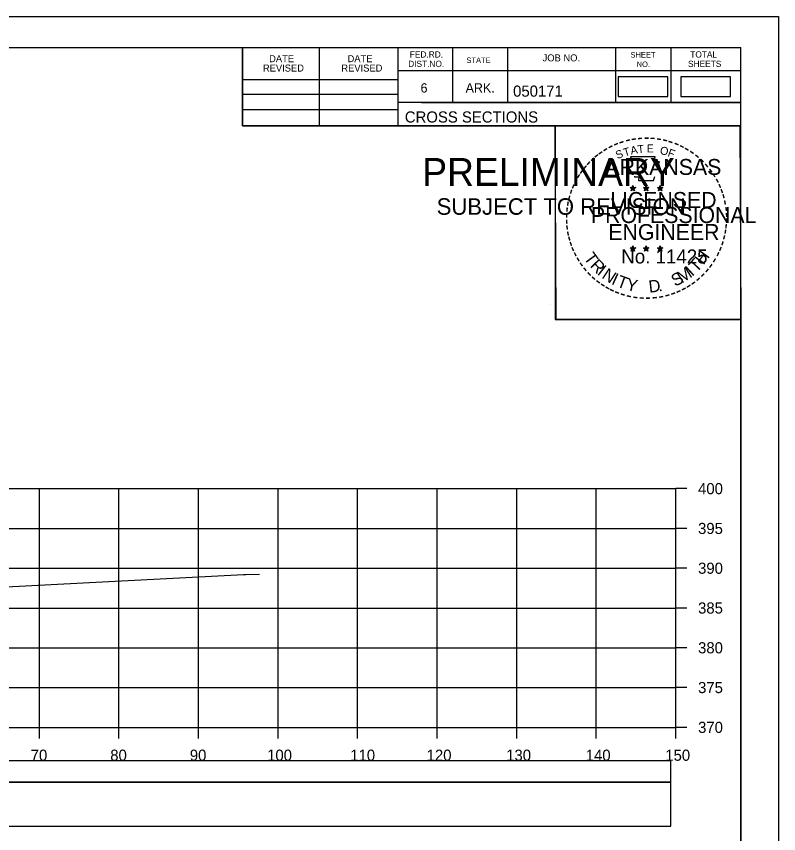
# Model space of a CAD drawing. Extents: x -37291014 to -37290680, y -936053 to -933067.
# Drawn here: x -37290776 to -37290680.2, y -935729.3 to -935626.6 of the extents above; entities that cross this region are included whole.
import ezdxf

# ---------------------------------------------------------------- set-up
doc = ezdxf.new("R2010")
doc.units = 0
for name, color, linetype in [('Default', 7, 'Continuous'), ('R_Axis', 7, 'Continuous'), ('R_Axis Annot', 7, 'Continuous'), ('R_Border', 7, 'Continuous'), ('R_Border PE', 7, 'Continuous'), ('R_Border Prem', 7, 'Continuous'), ('R_Exist Surface', 7, 'Continuous'), ('R_Grid', 7, 'Continuous'), ('R_No Plot', 7, 'Continuous')]:
    doc.layers.add(name, color=color, linetype=linetype)

msp = doc.modelspace()

# ---------------------------------------------------------------- linework, layer by layer
at = {"layer": 'Default'}
for points in [[(-37290700.35, -935636.69), (-37290694.1, -935636.69), (-37290694.1, -935634.22), (-37290700.35, -935634.22)], [(-37290692.46, -935636.7), (-37290686.21, -935636.7), (-37290686.21, -935634.23), (-37290692.46, -935634.23)], [(-37290992.48, -935722.89), (-37290693.72, -935722.89), (-37290693.72, -935720.19), (-37290992.48, -935720.19)], [(-37290992.48, -935728.41), (-37290693.72, -935728.41), (-37290693.72, -935722.89), (-37290992.48, -935722.89)]]:
    msp.add_lwpolyline(points, close=True, dxfattribs=at)
at = {"layer": 'R_Axis'}
for p, q in [((-37290693.1, -935715.99), (-37290693.1, -935685.99)), ((-37290691.7, -935685.99), (-37290693.1, -935685.99)), ((-37290691.7, -935690.99), (-37290693.1, -935690.99)), ((-37290691.7, -935695.99), (-37290693.1, -935695.99)), ((-37290691.7, -935700.99), (-37290693.1, -935700.99)), ((-37290691.7, -935705.99), (-37290693.1, -935705.99)), ((-37290691.7, -935710.99), (-37290693.1, -935710.99)), ((-37290993.1, -935715.99), (-37290693.1, -935715.99)), ((-37290773.1, -935717.39), (-37290773.1, -935715.99)), ((-37290763.1, -935717.39), (-37290763.1, -935715.99)), ((-37290753.1, -935717.39), (-37290753.1, -935715.99)), ((-37290743.1, -935717.39), (-37290743.1, -935715.99)), ((-37290733.1, -935717.39), (-37290733.1, -935715.99)), ((-37290723.1, -935717.39), (-37290723.1, -935715.99)), ((-37290713.1, -935717.39), (-37290713.1, -935715.99)), ((-37290703.1, -935717.39), (-37290703.1, -935715.99)), ((-37290693.1, -935717.39), (-37290693.1, -935715.99)), ((-37290691.7, -935715.99), (-37290693.1, -935715.99))]:
    msp.add_line(p, q, dxfattribs=at)
at = {"layer": 'R_Border'}
for p, q in [((-37291001.1, -935630.53), (-37290684.92, -935630.53)), ((-37290747.56, -935640.41), (-37290747.56, -935630.53)), ((-37290737.88, -935640.41), (-37290737.88, -935630.53)), ((-37290728.02, -935630.53), (-37290728.02, -935640.41)), ((-37290721.18, -935630.53), (-37290721.18, -935637.47)), ((-37290714.24, -935630.53), (-37290714.24, -935637.47)), ((-37290700.66, -935630.53), (-37290700.66, -935637.47)), ((-37290693.72, -935630.53), (-37290693.72, -935637.47)), ((-37290684.92, -935835.99), (-37290684.92, -935630.53)), ((-37290684.92, -935633.47), (-37290728.02, -935633.47)), ((-37290684.92, -935633.45), (-37290684.92, -935633.45)), ((-37290747.56, -935634.55), (-37290728.02, -935634.55)), ((-37290747.56, -935636.41), (-37290728.02, -935636.41)), ((-37290684.92, -935637.47), (-37290728.02, -935637.47)), ((-37290725.06, -935637.47), (-37290684.92, -935637.47)), ((-37290747.56, -935638.35), (-37290728.02, -935638.35)), ((-37290684.92, -935640.41), (-37290747.56, -935640.41))]:
    msp.add_line(p, q, dxfattribs=at)
at = {"layer": 'R_Border PE'}
for p, q in [((-37290698.84, -935648.15), (-37290698.49, -935648.26)), ((-37290698.84, -935648.15), (-37290698.58, -935648.2)), ((-37290698.84, -935648.15), (-37290698.6, -935648.27)), ((-37290698.7, -935648.56), (-37290698.49, -935648.26)), ((-37290698.7, -935648.56), (-37290698.58, -935648.31)), ((-37290698.7, -935648.56), (-37290698.49, -935648.34)), ((-37290698.49, -935647.9), (-37290698.53, -935648.15)), ((-37290698.49, -935648.26), (-37290698.49, -935647.9)), ((-37290698.49, -935647.9), (-37290698.44, -935648.15)), ((-37290698.14, -935648.15), (-37290698.49, -935648.26)), ((-37290698.27, -935648.56), (-37290698.49, -935648.26)), ((-37290698.27, -935648.56), (-37290698.49, -935648.34)), ((-37290698.14, -935648.15), (-37290698.43, -935648.2)), ((-37290698.27, -935648.56), (-37290698.41, -935648.27)), ((-37290698.14, -935648.15), (-37290698.34, -935648.25)), ((-37290697.17, -935648.15), (-37290696.82, -935648.26)), ((-37290697.17, -935648.15), (-37290696.91, -935648.2)), ((-37290697.17, -935648.15), (-37290696.93, -935648.27)), ((-37290697.03, -935648.56), (-37290696.82, -935648.26)), ((-37290697.03, -935648.56), (-37290696.91, -935648.31)), ((-37290697.03, -935648.56), (-37290696.82, -935648.34)), ((-37290696.82, -935647.9), (-37290696.86, -935648.15)), ((-37290696.82, -935648.26), (-37290696.82, -935647.9)), ((-37290696.82, -935647.9), (-37290696.77, -935648.15)), ((-37290696.47, -935648.15), (-37290696.82, -935648.26)), ((-37290696.6, -935648.56), (-37290696.82, -935648.26)), ((-37290696.6, -935648.56), (-37290696.82, -935648.34)), ((-37290696.47, -935648.15), (-37290696.76, -935648.2)), ((-37290696.6, -935648.56), (-37290696.74, -935648.27)), ((-37290696.47, -935648.15), (-37290696.67, -935648.25)), ((-37290695.4, -935648.16), (-37290695.05, -935648.27)), ((-37290695.4, -935648.16), (-37290695.15, -935648.21)), ((-37290695.4, -935648.16), (-37290695.17, -935648.28)), ((-37290695.27, -935648.57), (-37290695.05, -935648.27)), ((-37290695.27, -935648.57), (-37290695.14, -935648.33)), ((-37290695.27, -935648.57), (-37290695.06, -935648.35)), ((-37290695.05, -935647.91), (-37290695.09, -935648.16)), ((-37290694.84, -935648.57), (-37290695.06, -935648.36)), ((-37290695.05, -935648.27), (-37290695.05, -935647.91)), ((-37290695.05, -935647.91), (-37290695, -935648.16)), ((-37290694.71, -935648.16), (-37290695.05, -935648.27)), ((-37290694.84, -935648.57), (-37290695.05, -935648.27)), ((-37290694.71, -935648.16), (-37290694.99, -935648.21)), ((-37290694.84, -935648.57), (-37290694.98, -935648.28)), ((-37290694.71, -935648.16), (-37290694.91, -935648.26)), ((-37290698.84, -935655.72), (-37290698.49, -935655.83)), ((-37290698.84, -935655.72), (-37290698.59, -935655.77)), ((-37290698.84, -935655.72), (-37290698.6, -935655.85)), ((-37290698.71, -935656.13), (-37290698.49, -935655.83)), ((-37290698.71, -935656.13), (-37290698.58, -935655.89)), ((-37290698.71, -935656.13), (-37290698.49, -935655.91)), ((-37290698.49, -935655.47), (-37290698.53, -935655.72)), ((-37290698.49, -935655.83), (-37290698.49, -935655.47)), ((-37290698.49, -935655.47), (-37290698.44, -935655.72)), ((-37290698.14, -935655.72), (-37290698.49, -935655.83)), ((-37290698.28, -935656.13), (-37290698.49, -935655.83)), ((-37290698.28, -935656.13), (-37290698.49, -935655.92)), ((-37290698.14, -935655.72), (-37290698.43, -935655.77)), ((-37290698.28, -935656.13), (-37290698.42, -935655.84)), ((-37290698.14, -935655.72), (-37290698.35, -935655.83)), ((-37290697.17, -935655.72), (-37290696.82, -935655.83)), ((-37290697.17, -935655.72), (-37290696.92, -935655.77)), ((-37290697.17, -935655.72), (-37290696.93, -935655.85)), ((-37290697.04, -935656.13), (-37290696.82, -935655.83)), ((-37290697.04, -935656.13), (-37290696.91, -935655.89)), ((-37290697.04, -935656.13), (-37290696.82, -935655.91)), ((-37290696.82, -935655.47), (-37290696.86, -935655.72)), ((-37290696.82, -935655.83), (-37290696.82, -935655.47)), ((-37290696.82, -935655.47), (-37290696.77, -935655.72)), ((-37290696.48, -935655.72), (-37290696.82, -935655.83)), ((-37290696.61, -935656.13), (-37290696.82, -935655.83)), ((-37290696.61, -935656.13), (-37290696.82, -935655.92)), ((-37290696.48, -935655.72), (-37290696.76, -935655.77)), ((-37290696.61, -935656.13), (-37290696.75, -935655.84)), ((-37290696.48, -935655.72), (-37290696.68, -935655.83)), ((-37290695.4, -935655.73), (-37290695.06, -935655.84)), ((-37290695.4, -935655.73), (-37290695.15, -935655.78)), ((-37290695.4, -935655.73), (-37290695.17, -935655.86)), ((-37290695.27, -935656.14), (-37290695.06, -935655.84)), ((-37290695.27, -935656.14), (-37290695.15, -935655.9)), ((-37290695.27, -935656.14), (-37290695.06, -935655.92)), ((-37290695.06, -935655.48), (-37290695.1, -935655.73)), ((-37290695.06, -935655.84), (-37290695.06, -935655.48)), ((-37290695.06, -935655.48), (-37290695.01, -935655.73)), ((-37290694.71, -935655.73), (-37290695.06, -935655.84)), ((-37290694.84, -935656.14), (-37290695.06, -935655.84)), ((-37290694.84, -935656.14), (-37290695.06, -935655.93)), ((-37290694.71, -935655.73), (-37290694.99, -935655.78)), ((-37290694.84, -935656.14), (-37290694.98, -935655.85)), ((-37290694.71, -935655.73), (-37290694.91, -935655.84))]:
    msp.add_line(p, q, dxfattribs=at)
for points in [[(-37290698.8, -935644.27), (-37290698.53, -935645.1)], [(-37290695.28, -935645.19), (-37290695.14, -935644.91), (-37290695.83, -935644.93), (-37290695.68, -935644.27), (-37290698.8, -935644.27)], [(-37290698.3, -935646.7), (-37290698.3, -935646.78), (-37290697.74, -935646.8), (-37290697.79, -935647.27), (-37290695.92, -935647.27), (-37290695.72, -935646.74)], [(-37290698.49, -935647.9), (-37290698.27, -935648.56), (-37290698.84, -935648.15), (-37290698.14, -935648.15), (-37290698.7, -935648.56), (-37290698.49, -935647.9)], [(-37290696.82, -935647.9), (-37290696.6, -935648.56), (-37290697.17, -935648.15), (-37290696.47, -935648.15), (-37290697.03, -935648.56), (-37290696.82, -935647.9)], [(-37290695.05, -935647.91), (-37290694.84, -935648.57), (-37290695.4, -935648.16), (-37290694.71, -935648.16), (-37290695.27, -935648.57), (-37290695.05, -935647.91)], [(-37290698.49, -935655.47), (-37290698.28, -935656.13), (-37290698.84, -935655.72), (-37290698.14, -935655.72), (-37290698.71, -935656.13), (-37290698.49, -935655.47)], [(-37290696.82, -935655.47), (-37290696.61, -935656.13), (-37290697.17, -935655.72), (-37290696.48, -935655.72), (-37290697.04, -935656.13), (-37290696.82, -935655.47)], [(-37290695.06, -935655.48), (-37290694.84, -935656.14), (-37290695.4, -935655.73), (-37290694.71, -935655.73), (-37290695.27, -935656.14), (-37290695.06, -935655.48)]]:
    msp.add_lwpolyline(points, dxfattribs=at)
for centre, radius in [((-37290698.49, -935648.26), 0.172), ((-37290698.49, -935648.26), 0.145), ((-37290698.49, -935648.26), 0.116), ((-37290698.49, -935648.26), 0.0991), ((-37290698.49, -935648.26), 0.0747), ((-37290698.49, -935648.26), 0.0495), ((-37290698.49, -935648.26), 0.0296), ((-37290696.82, -935648.26), 0.172), ((-37290696.82, -935648.26), 0.145), ((-37290696.82, -935648.26), 0.116), ((-37290696.82, -935648.26), 0.0991), ((-37290696.82, -935648.26), 0.0747), ((-37290696.82, -935648.26), 0.0495), ((-37290696.82, -935648.26), 0.0296), ((-37290695.05, -935648.27), 0.172), ((-37290695.05, -935648.27), 0.145), ((-37290695.05, -935648.27), 0.116), ((-37290695.05, -935648.27), 0.0991), ((-37290695.05, -935648.27), 0.0747), ((-37290695.05, -935648.27), 0.0495), ((-37290695.05, -935648.27), 0.0296), ((-37290698.49, -935655.84), 0.172), ((-37290698.49, -935655.84), 0.145), ((-37290698.49, -935655.84), 0.116), ((-37290698.49, -935655.84), 0.0991), ((-37290698.49, -935655.84), 0.0747), ((-37290698.49, -935655.84), 0.0495), ((-37290698.49, -935655.84), 0.0296), ((-37290696.82, -935655.84), 0.172), ((-37290696.82, -935655.84), 0.145), ((-37290696.82, -935655.84), 0.116), ((-37290696.82, -935655.84), 0.0991), ((-37290696.82, -935655.84), 0.0747), ((-37290696.82, -935655.84), 0.0495), ((-37290696.82, -935655.84), 0.0296), ((-37290695.06, -935655.85), 0.172), ((-37290695.06, -935655.85), 0.145), ((-37290695.06, -935655.85), 0.116), ((-37290695.06, -935655.85), 0.0991), ((-37290695.06, -935655.85), 0.0747), ((-37290695.06, -935655.85), 0.0495), ((-37290695.06, -935655.85), 0.0296)]:
    msp.add_circle(centre, radius, dxfattribs=at)
at = {"layer": 'R_Exist Surface'}
msp.add_lwpolyline([(-37290872.44, -935702.89), (-37290869.26, -935702.47), (-37290859.69, -935701.16), (-37290858.58, -935701.16), (-37290855.73, -935701.12), (-37290855.14, -935701.05), (-37290854.06, -935700.92), (-37290849.06, -935700.59), (-37290843.2, -935700.27), (-37290837.77, -935700.43), (-37290833.14, -935700.56), (-37290824.06, -935699.71), (-37290817.01, -935699.35), (-37290813.29, -935699.23), (-37290797.01, -935698.91), (-37290794.21, -935699), (-37290788.57, -935698.89), (-37290784.58, -935698.7), (-37290747.42, -935696.77), (-37290747.16, -935696.8), (-37290745.44, -935696.74)], dxfattribs=at)
at = {"layer": 'R_Grid'}
for p, q in [((-37290993.1, -935685.99), (-37290693.1, -935685.99)), ((-37290773.1, -935715.99), (-37290773.1, -935685.99)), ((-37290763.1, -935715.99), (-37290763.1, -935685.99)), ((-37290753.1, -935715.99), (-37290753.1, -935685.99)), ((-37290743.1, -935715.99), (-37290743.1, -935685.99)), ((-37290733.1, -935715.99), (-37290733.1, -935685.99)), ((-37290723.1, -935715.99), (-37290723.1, -935685.99)), ((-37290713.1, -935715.99), (-37290713.1, -935685.99)), ((-37290703.1, -935715.99), (-37290703.1, -935685.99)), ((-37290693.1, -935715.99), (-37290693.1, -935685.99)), ((-37290993.1, -935690.99), (-37290693.1, -935690.99)), ((-37290993.1, -935695.99), (-37290693.1, -935695.99)), ((-37290993.1, -935700.99), (-37290693.1, -935700.99)), ((-37290993.1, -935705.99), (-37290693.1, -935705.99)), ((-37290993.1, -935710.99), (-37290693.1, -935710.99)), ((-37290993.1, -935715.99), (-37290693.1, -935715.99))]:
    msp.add_line(p, q, dxfattribs=at)
at = {"layer": 'R_No Plot'}
for p, q in [((-37291013.5, -935626.63), (-37290680.17, -935626.63)), ((-37290708.89, -935662.86), (-37290708.89, -935662.86))]:
    msp.add_line(p, q, dxfattribs=at)
for points in [[(-37291013.51, -935626.63), (-37290680.17, -935626.63), (-37290680.17, -935839.97), (-37291013.51, -935839.97)], [(-37290767.18, -935630.53), (-37290747.56, -935630.53), (-37290747.56, -935640.41), (-37290731.45, -935640.41), (-37290708.25, -935640.41), (-37290708.25, -935664.74), (-37290684.92, -935664.74), (-37290684.92, -935835.99), (-37291001.1, -935835.99), (-37291001.1, -935630.53)], [(-37290708.25, -935640.41), (-37290685.04, -935640.41), (-37290684.92, -935664.74), (-37290708.13, -935664.74)]]:
    msp.add_lwpolyline(points, close=True, dxfattribs=at)

# ---------------------------------------------------------------- texts
at = {"layer": 'R_Axis Annot'}
for s, p in [('400', (-37290690.3, -935686.69)), ('395', (-37290690.3, -935691.69)), ('390', (-37290690.3, -935696.69)), ('385', (-37290690.3, -935701.69)), ('380', (-37290690.3, -935706.69)), ('375', (-37290690.3, -935711.69)), ('370', (-37290690.3, -935716.69)), ('70', (-37290774.19, -935720.19)), ('80', (-37290764.19, -935720.19)), ('90', (-37290754.19, -935720.19)), ('100', (-37290744.47, -935720.19)), ('110', (-37290734.02, -935720.19)), ('120', (-37290724.42, -935720.19)), ('130', (-37290714.42, -935720.19)), ('140', (-37290704.42, -935720.19)), ('150', (-37290694.42, -935720.19))]:
    msp.add_text(s, height=1.4, dxfattribs=at).set_placement(p)
at = {"layer": 'R_Border'}
for s, height, p in [('FED.RD.', 0.782, (-37290726.54, -935631.81)), ('SHEET', 0.684, (-37290698.8, -935631.81)), ('TOTAL', 0.782, (-37290691.28, -935631.81)), ('DATE', 0.879, (-37290744.22, -935632.39)), ('DATE', 0.879, (-37290734.36, -935632.39)), ('DIST.NO.', 0.782, (-37290726.74, -935632.99)), ('STATE', 0.684, (-37290719.42, -935632.49)), ('JOB NO.', 0.879, (-37290709.84, -935632.29)), ('NO.', 0.684, (-37290698.02, -935632.99)), ('SHEETS', 0.782, (-37290691.56, -935632.99)), ('REVISED', 0.879, (-37290745, -935633.57)), ('REVISED', 0.879, (-37290735.14, -935633.57)), ('6', 1.17, (-37290725.18, -935636.21)), ('ARK.', 1.172, (-37290719.52, -935636.21)), ('050171', 1.4, (-37290713.55, -935636.73)), ('CROSS SECTIONS', 1.4, (-37290727.16, -935639.98))]:
    msp.add_text(s, height=height, dxfattribs=at).set_placement(p)
at = {"layer": 'R_Border PE'}
for s, height, rotation, p in [('-', 1.6, 24.3072, (-37290700.68, -935643.41)), ('-', 1.6, 19.1761, (-37290700.05, -935643.15)), ('-', 1.6, 13.6302, (-37290699.3, -935642.9)), ('-', 1.6, 10.2193, (-37290698.62, -935642.74)), ('-', 1.6, 5.8968, (-37290697.89, -935642.63)), ('-', 1.6, 0.1862, (-37290697.12, -935642.56)), ('-', 1.6, 357.743, (-37290696.4, -935642.57)), ('-', 1.6, 352.1617, (-37290695.65, -935642.63)), ('-', 1.6, 347.2049, (-37290694.93, -935642.74)), ('-', 1.6, 342.3362, (-37290694.3, -935642.9)), ('-', 1.6, 337.8551, (-37290693.56, -935643.12)), ('-', 1.6, 36.2317, (-37290702.49, -935644.5)), ('-', 1.6, 34.0636, (-37290701.91, -935644.1)), ('-', 1.6, 28.7918, (-37290701.31, -935643.73)), ('S', 1, 21.594, (-37290700.44, -935644.59)), ('T', 1, 16.4036, (-37290699.53, -935644.26)), ('A', 1, 11.2132, (-37290698.7, -935644.01)), ('T', 1, 6.0228, (-37290697.85, -935643.85)), ('E', 1, 0.8323, (-37290696.75, -935643.74)), ('O', 1, 350.4515, (-37290695.14, -935643.95)), ('F', 1, 340.0707, (-37290694.19, -935644.17)), ('-', 1.6, 334.1211, (-37290692.93, -935643.39)), ('-', 1.6, 329.6409, (-37290692.35, -935643.68)), ('-', 1.6, 325.8627, (-37290691.71, -935644.04)), ('-', 1.6, 42.9622, (-37290703.4, -935645.29)), ('-', 1.6, 38.9507, (-37290702.97, -935644.87)), ('-', 1.6, 320.5297, (-37290691.1, -935644.46)), ('-', 1.6, 315.5786, (-37290690.5, -935644.95)), ('-', 1.6, 50.6142, (-37290704.25, -935646.26)), ('-', 1.6, 48.4231, (-37290703.85, -935645.77)), ('-', 1.6, 309.8797, (-37290689.93, -935645.5)), ('-', 1.6, 58.0706, (-37290704.99, -935647.35)), ('-', 1.6, 54.2325, (-37290704.66, -935646.82)), ('-', 1.6, 306.6522, (-37290689.41, -935646.1)), ('-', 1.4, 303.6753, (-37290688.92, -935646.67)), ('-', 1.6, 67.7743, (-37290705.56, -935648.57)), ('-', 1.6, 62.8713, (-37290705.3, -935647.96)), ('-', 1.6, 299.6684, (-37290688.6, -935647.28)), ('-', 1.6, 294.6628, (-37290688.28, -935647.89)), ('-', 1.6, 72.3945, (-37290705.78, -935649.2)), ('-', 1.6, 290.5728, (-37290688.02, -935648.47)), ('-', 1.6, 75.461, (-37290705.98, -935649.92)), ('-', 1.6, 285.1233, (-37290687.79, -935649.05)), ('-', 1.6, 280.5493, (-37290687.59, -935649.79)), ('-', 1.6, 85.1863, (-37290706.18, -935651.32)), ('-', 1.6, 81.2013, (-37290706.11, -935650.63)), ('-', 1.6, 276.5962, (-37290687.42, -935650.56)), ('-', 1.6, 89.0622, (-37290706.21, -935652.02)), ('-', 1.6, 274.3301, (-37290687.36, -935651.28)), ('-', 1.6, 94.1959, (-37290706.17, -935652.75)), ('-', 1.6, 263.5172, (-37290687.35, -935652.58)), ('-', 1.6, 269.9407, (-37290687.33, -935651.91)), ('-', 1.6, 98.9479, (-37290706.1, -935653.42)), ('-', 1.6, 101.7149, (-37290705.97, -935654.15)), ('-', 1.6, 260.9953, (-37290687.42, -935653.23)), ('-', 1.6, 105.4578, (-37290705.8, -935654.74)), ('-', 1.6, 252.8681, (-37290687.71, -935654.63)), ('-', 1.6, 255.7626, (-37290687.53, -935653.91)), ('-', 1.6, 109.0874, (-37290705.59, -935655.37)), ('-', 1.6, 114.0643, (-37290705.34, -935655.97)), ('-', 1.6, 247.8887, (-37290687.93, -935655.3)), ('-', 1.6, 115.7289, (-37290705.03, -935656.59)), ('-', 1.6, 120.4471, (-37290704.67, -935657.17)), ('T', 1.54, 306.0406, (-37290704.73, -935657)), ('T', 1.54, 46.6444, (-37290690.5, -935658.9)), ('H', 1.54, 54.6088, (-37290689.61, -935657.96)), ('-', 1.6, 244.6197, (-37290688.2, -935655.93)), ('-', 1.6, 125.8934, (-37290704.27, -935657.74)), ('R', 1.54, 314.005, (-37290703.97, -935658.04)), ('I', 1.54, 321.9694, (-37290703.07, -935658.98)), ('I', 1.54, 42.1136, (-37290691.06, -935659.38)), ('-', 1.6, 233.8452, (-37290688.99, -935657.34)), ('-', 1.6, 239.0712, (-37290688.59, -935656.68)), ('-', 1.6, 130.7181, (-37290703.81, -935658.29)), ('-', 1.6, 134.2238, (-37290703.29, -935658.83)), ('N', 1.54, 326.5002, (-37290702.5, -935659.45)), ('I', 1.54, 335.3603, (-37290701.29, -935660.23)), ('S', 1.54, 26.9312, (-37290693.19, -935660.63)), ('M', 1.54, 32.6563, (-37290692.35, -935660.23)), ('-', 1.6, 225.7653, (-37290689.9, -935658.47)), ('-', 1.6, 231.2538, (-37290689.42, -935657.9)), ('-', 1.6, 138.9338, (-37290702.77, -935659.3)), ('-', 1.6, 144.6463, (-37290702.21, -935659.7)), ('T', 1.54, 339.8912, (-37290700.63, -935660.56)), ('Y', 1.54, 347.8556, (-37290699.42, -935661.01)), ('D', 1.54, 6.3969, (-37290696.43, -935661.37)), ('-', 1.6, 215.7363, (-37290690.97, -935659.45)), ('-', 1.6, 221.0851, (-37290690.42, -935658.97)), ('-', 1.6, 148.0898, (-37290701.65, -935660.07)), ('-', 1.6, 151.5704, (-37290701.07, -935660.4)), ('-', 1.6, 154.6002, (-37290700.55, -935660.65)), ('.', 1.54, 13.7642, (-37290695.24, -935661.24)), ('-', 1.6, 204.2516, (-37290692.69, -935660.5)), ('-', 1.6, 207.3568, (-37290692.06, -935660.18)), ('-', 1.6, 212.2491, (-37290691.51, -935659.83)), ('-', 1.6, 158.5612, (-37290699.92, -935660.9)), ('-', 1.6, 162.7983, (-37290699.24, -935661.11)), ('-', 1.6, 167.5555, (-37290698.52, -935661.28)), ('-', 1.6, 173.1155, (-37290697.75, -935661.39)), ('-', 1.6, 176.5183, (-37290697, -935661.44)), ('-', 1.6, 181.5918, (-37290696.26, -935661.42)), ('-', 1.6, 185.8167, (-37290695.45, -935661.34)), ('-', 1.6, 191.2858, (-37290694.71, -935661.21)), ('-', 1.6, 195.4743, (-37290693.98, -935661.01)), ('-', 1.6, 200.7184, (-37290693.31, -935660.77))]:
    msp.add_text(s, height=height, rotation=rotation, dxfattribs=at).set_placement(p)
for s, height, p in [('ARKANSAS', 2, (-37290701.94, -935646.56)), ('LICENSED', 2, (-37290701.35, -935650.71)), ('DWB', 0.01, (-37290698.5, -935648.27)), ('DWB', 0.01, (-37290696.83, -935648.27)), ('DWB', 0.01, (-37290695.07, -935648.28)), ('PROFESSIONAL', 2, (-37290703.77, -935652.61)), ('ENGINEER', 2, (-37290701.58, -935654.74)), ('No. 11425', 1.757, (-37290699.95, -935657.69)), ('DWB', 0.01, (-37290698.5, -935655.84)), ('DWB', 0.01, (-37290696.84, -935655.84)), ('DWB', 0.01, (-37290695.07, -935655.85))]:
    msp.add_text(s, height=height, dxfattribs=at).set_placement(p)
at = {"layer": 'R_Border Prem'}
for s, height, p in [('PRELIMINARY', 3.5, (-37290724.97, -935647.94)), ('DWB', 0.01, (-37290724.22, -935646.09)), ('SUBJECT TO REVISION', 2.0751, (-37290723.16, -935651.57))]:
    msp.add_text(s, height=height, dxfattribs=at).set_placement(p)

doc.saveas('drawing.dxf')
